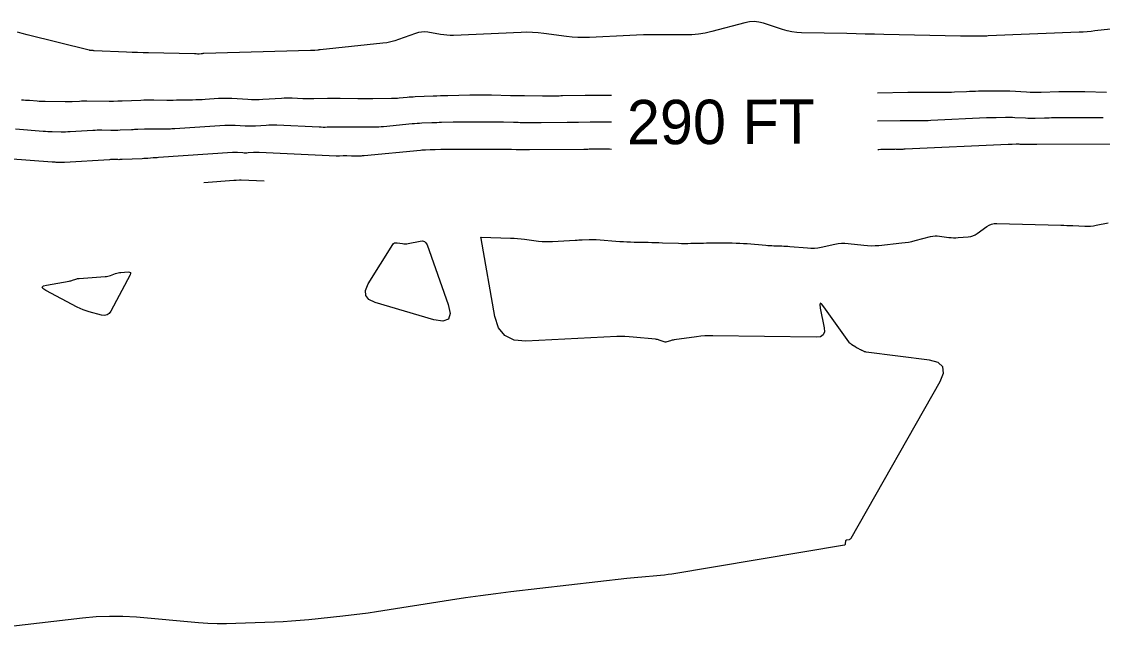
# Model space of a CAD drawing. Extents: x 1768942 to 1774819, y 723037 to 732099.
# Drawn here: x 1771245.4 to 1771391.6, y 731803.6 to 731885.8 of the extents above; entities that cross this region are included whole.
import ezdxf

# ---------------------------------------------------------------- set-up
doc = ezdxf.new("R2010")
doc.units = 0
doc.layers.add('R_Contour Annot', color=7, linetype='Continuous')
doc.layers.add('R_Contours', color=7, linetype='Continuous')

msp = doc.modelspace()

# ---------------------------------------------------------------- linework, layer by layer
at = {"layer": 'R_Contours'}
for points in [[(1771392.68, 731884.82), (1771390.57, 731884.56), (1771390.05, 731884.5), (1771389.52, 731884.45), (1771388.99, 731884.41), (1771388.46, 731884.39), (1771376.13, 731883.89), (1771375.97, 731883.88), (1771375.81, 731883.88), (1771375.65, 731883.88), (1771375.49, 731883.88), (1771374.85, 731883.88), (1771374.69, 731883.88), (1771374.53, 731883.88), (1771374.37, 731883.88), (1771374.21, 731883.88), (1771373.25, 731883.87), (1771373.04, 731883.87), (1771372.83, 731883.87), (1771372.62, 731883.87), (1771372.4, 731883.87), (1771362.01, 731884.1), (1771360.76, 731884.13), (1771359.52, 731884.15), (1771358.28, 731884.18), (1771357.03, 731884.2), (1771350.91, 731884.31), (1771350.25, 731884.34), (1771349.59, 731884.43), (1771348.95, 731884.57), (1771348.31, 731884.75), (1771345.77, 731885.6), (1771345.13, 731885.76), (1771344.49, 731885.83), (1771343.85, 731885.8), (1771343.21, 731885.67), (1771338.79, 731884.49), (1771337.88, 731884.28), (1771336.97, 731884.14), (1771336.05, 731884.05), (1771335.12, 731884.02), (1771331.39, 731884.04), (1771330.45, 731884.03), (1771329.52, 731884.02), (1771328.59, 731883.99), (1771327.66, 731883.96), (1771322.21, 731883.7), (1771321.44, 731883.68), (1771320.67, 731883.69), (1771319.89, 731883.74), (1771319.13, 731883.83), (1771316.05, 731884.24), (1771315.28, 731884.32), (1771314.51, 731884.37), (1771313.74, 731884.39), (1771312.97, 731884.37), (1771303.82, 731883.97), (1771303.38, 731883.96), (1771302.95, 731883.98), (1771302.52, 731884.02), (1771302.09, 731884.08), (1771300.37, 731884.38), (1771299.95, 731884.43), (1771299.52, 731884.42), (1771299.11, 731884.35), (1771298.7, 731884.23), (1771296.42, 731883.39), (1771295.9, 731883.21), (1771295.37, 731883.07), (1771294.83, 731882.97), (1771294.29, 731882.89), (1771285.79, 731882.01), (1771285.71, 731882), (1771285.63, 731881.99), (1771285.55, 731881.98), (1771285.47, 731881.98), (1771285.07, 731881.94), (1771285.03, 731881.93), (1771284.98, 731881.93), (1771284.93, 731881.93), (1771284.88, 731881.92), (1771284.58, 731881.91), (1771284.57, 731881.91), (1771284.55, 731881.91), (1771284.53, 731881.91), (1771284.53, 731881.91), (1771284.51, 731881.9), (1771284.5, 731881.9), (1771270.07, 731881.52), (1771270.04, 731881.52), (1771270.01, 731881.51), (1771269.99, 731881.51), (1771269.96, 731881.5), (1771269.85, 731881.48), (1771269.82, 731881.47), (1771269.79, 731881.47), (1771269.76, 731881.46), (1771269.73, 731881.46), (1771269.44, 731881.43), (1771269.39, 731881.42), (1771269.33, 731881.42), (1771269.28, 731881.42), (1771269.23, 731881.43), (1771269.03, 731881.45), (1771268.97, 731881.45), (1771268.92, 731881.46), (1771268.87, 731881.46), (1771268.82, 731881.46), (1771262.61, 731881.61), (1771261.87, 731881.62), (1771261.12, 731881.65), (1771260.37, 731881.67), (1771259.62, 731881.7), (1771255.23, 731881.89), (1771255.18, 731881.89), (1771255.13, 731881.9), (1771255.09, 731881.9), (1771255.04, 731881.9), (1771254.8, 731881.93), (1771254.76, 731881.93), (1771254.72, 731881.94), (1771254.65, 731881.94), (1771254.63, 731881.95), (1771254.61, 731881.95), (1771254.6, 731881.95), (1771254.58, 731881.96), (1771246.18, 731884.06), (1771245.52, 731884.22), (1771244.86, 731884.38)], [(1771245.42, 731875.24), (1771245.68, 731875.23), (1771245.95, 731875.22), (1771246.21, 731875.2), (1771246.48, 731875.18), (1771247.54, 731875.1), (1771247.81, 731875.08), (1771248.07, 731875.07), (1771248.34, 731875.06), (1771248.61, 731875.05), (1771251.31, 731875), (1771251.55, 731875), (1771251.8, 731875.01), (1771252.05, 731875.01), (1771252.29, 731875.03), (1771253.27, 731875.08), (1771253.52, 731875.1), (1771253.76, 731875.1), (1771254.01, 731875.11), (1771254.26, 731875.1), (1771257.27, 731875.06), (1771257.41, 731875.06), (1771257.56, 731875.06), (1771257.71, 731875.06), (1771257.86, 731875.07), (1771258.45, 731875.09), (1771258.6, 731875.1), (1771258.75, 731875.11), (1771258.9, 731875.11), (1771259.05, 731875.12), (1771261.54, 731875.22), (1771261.98, 731875.23), (1771262.42, 731875.24), (1771262.87, 731875.24), (1771263.31, 731875.24), (1771265.09, 731875.22), (1771265.52, 731875.22), (1771265.95, 731875.22), (1771266.39, 731875.23), (1771266.82, 731875.23), (1771268.55, 731875.26), (1771268.98, 731875.27), (1771269.41, 731875.29), (1771269.84, 731875.31), (1771270.27, 731875.33), (1771272.07, 731875.45), (1771272.51, 731875.47), (1771272.95, 731875.48), (1771273.4, 731875.48), (1771273.84, 731875.46), (1771276.01, 731875.32), (1771276.52, 731875.3), (1771277.03, 731875.29), (1771277.54, 731875.3), (1771278.05, 731875.33), (1771280.57, 731875.49), (1771280.93, 731875.51), (1771281.3, 731875.51), (1771281.66, 731875.51), (1771282.02, 731875.5), (1771283.48, 731875.43), (1771283.85, 731875.42), (1771284.21, 731875.41), (1771284.57, 731875.41), (1771284.94, 731875.42), (1771286.8, 731875.46), (1771287.23, 731875.47), (1771287.66, 731875.47), (1771288.09, 731875.47), (1771288.52, 731875.47), (1771290.91, 731875.44), (1771291.42, 731875.43), (1771291.92, 731875.43), (1771292.43, 731875.43), (1771292.94, 731875.43), (1771295.45, 731875.45), (1771295.72, 731875.45), (1771295.98, 731875.46), (1771296.25, 731875.48), (1771296.51, 731875.5), (1771297.57, 731875.61), (1771297.84, 731875.63), (1771298.1, 731875.65), (1771298.37, 731875.67), (1771298.63, 731875.68), (1771301.09, 731875.78), (1771301.59, 731875.8), (1771302.09, 731875.82), (1771302.59, 731875.84), (1771303.09, 731875.85), (1771306.06, 731875.92), (1771306.3, 731875.93), (1771306.55, 731875.93), (1771306.79, 731875.93), (1771307.03, 731875.93), (1771308, 731875.93), (1771308.24, 731875.93), (1771308.48, 731875.93), (1771308.73, 731875.92), (1771308.97, 731875.92), (1771311.54, 731875.85), (1771312.01, 731875.84), (1771312.49, 731875.83), (1771312.97, 731875.82), (1771313.44, 731875.81), (1771315.85, 731875.79), (1771316.08, 731875.79), (1771316.3, 731875.79), (1771316.53, 731875.79), (1771316.75, 731875.79), (1771317.65, 731875.8), (1771317.88, 731875.8), (1771318.11, 731875.8), (1771318.33, 731875.81), (1771318.56, 731875.81), (1771321.64, 731875.86), (1771322.15, 731875.87), (1771322.66, 731875.88), (1771323.17, 731875.88), (1771323.68, 731875.88), (1771325.18, 731875.87)], [(1771361.18, 731876.19), (1771365.29, 731876.28), (1771365.84, 731876.29), (1771366.39, 731876.29), (1771366.93, 731876.3), (1771367.48, 731876.29), (1771369.95, 731876.28), (1771370.35, 731876.28), (1771370.76, 731876.28), (1771371.17, 731876.3), (1771371.57, 731876.31), (1771373.2, 731876.39), (1771373.61, 731876.41), (1771374.02, 731876.42), (1771374.42, 731876.43), (1771374.83, 731876.44), (1771377.04, 731876.47), (1771377.54, 731876.48), (1771378.04, 731876.47), (1771378.55, 731876.46), (1771379.05, 731876.44), (1771381.3, 731876.32), (1771381.8, 731876.3), (1771382.3, 731876.29), (1771382.8, 731876.29), (1771383.3, 731876.29), (1771385.71, 731876.35), (1771386, 731876.36), (1771386.29, 731876.37), (1771386.58, 731876.37), (1771386.87, 731876.37), (1771388.04, 731876.38), (1771388.33, 731876.38), (1771388.62, 731876.38), (1771388.91, 731876.37), (1771389.2, 731876.36), (1771392.13, 731876.29)], [(1771391.68, 731872.8), (1771391.33, 731872.81), (1771390.98, 731872.81), (1771390.62, 731872.81), (1771390.27, 731872.81), (1771385.01, 731872.79), (1771384.69, 731872.79), (1771384.37, 731872.78), (1771384.06, 731872.78), (1771383.74, 731872.77), (1771382.47, 731872.74), (1771382.15, 731872.73), (1771381.83, 731872.74), (1771381.51, 731872.74), (1771381.2, 731872.76), (1771379.76, 731872.83), (1771379.44, 731872.84), (1771379.12, 731872.85), (1771378.8, 731872.85), (1771378.48, 731872.85), (1771377.2, 731872.83), (1771376.88, 731872.83), (1771376.55, 731872.82), (1771376.23, 731872.81), (1771375.91, 731872.79), (1771368.37, 731872.44), (1771368.03, 731872.42), (1771367.68, 731872.42), (1771367.34, 731872.41), (1771366.99, 731872.41), (1771365.61, 731872.42), (1771365.27, 731872.42), (1771364.92, 731872.42), (1771364.58, 731872.42), (1771364.23, 731872.41), (1771361.19, 731872.34)], [(1771325.19, 731872.21), (1771325.01, 731872.22), (1771323.65, 731872.22), (1771323.32, 731872.22), (1771322.98, 731872.22), (1771322.64, 731872.22), (1771322.3, 731872.21), (1771320.72, 731872.18), (1771320.35, 731872.18), (1771319.97, 731872.17), (1771319.59, 731872.17), (1771319.22, 731872.16), (1771315.69, 731872.13), (1771315.38, 731872.13), (1771315.07, 731872.13), (1771314.75, 731872.13), (1771314.44, 731872.14), (1771313.19, 731872.15), (1771312.87, 731872.15), (1771312.56, 731872.16), (1771312.25, 731872.16), (1771311.93, 731872.17), (1771310.59, 731872.21), (1771310.26, 731872.22), (1771309.93, 731872.22), (1771309.6, 731872.22), (1771309.27, 731872.23), (1771305.26, 731872.23), (1771304.89, 731872.23), (1771304.52, 731872.22), (1771304.15, 731872.22), (1771303.78, 731872.21), (1771302.22, 731872.17), (1771301.89, 731872.16), (1771301.56, 731872.15), (1771301.23, 731872.14), (1771300.9, 731872.13), (1771299.57, 731872.07), (1771299.24, 731872.06), (1771298.91, 731872.04), (1771298.58, 731872.01), (1771298.24, 731871.98), (1771294.38, 731871.61), (1771294.05, 731871.58), (1771293.73, 731871.56), (1771293.4, 731871.55), (1771293.08, 731871.54), (1771291.78, 731871.53), (1771291.46, 731871.53), (1771291.13, 731871.53), (1771290.81, 731871.53), (1771290.49, 731871.54), (1771288.96, 731871.56), (1771288.69, 731871.56), (1771288.41, 731871.56), (1771288.13, 731871.56), (1771287.86, 731871.55), (1771286.75, 731871.53), (1771286.48, 731871.52), (1771286.2, 731871.52), (1771285.93, 731871.53), (1771285.65, 731871.54), (1771279.95, 731871.8), (1771279.6, 731871.81), (1771279.24, 731871.81), (1771278.88, 731871.8), (1771278.52, 731871.78), (1771277.05, 731871.69), (1771276.71, 731871.67), (1771276.36, 731871.67), (1771276.02, 731871.67), (1771275.68, 731871.69), (1771274.3, 731871.77), (1771273.96, 731871.79), (1771273.62, 731871.79), (1771273.27, 731871.79), (1771272.93, 731871.77), (1771266.16, 731871.32), (1771265.95, 731871.31), (1771265.75, 731871.3), (1771265.55, 731871.29), (1771265.34, 731871.29), (1771264.53, 731871.27), (1771264.32, 731871.27), (1771264.12, 731871.27), (1771263.91, 731871.27), (1771263.71, 731871.27), (1771262.87, 731871.28), (1771262.66, 731871.28), (1771262.45, 731871.28), (1771262.24, 731871.27), (1771262.03, 731871.26), (1771261.15, 731871.23), (1771260.93, 731871.22), (1771260.71, 731871.21), (1771260.5, 731871.2), (1771260.28, 731871.19), (1771258.76, 731871.13), (1771258.45, 731871.11), (1771258.14, 731871.11), (1771257.83, 731871.1), (1771257.52, 731871.11), (1771256.29, 731871.13), (1771255.98, 731871.13), (1771255.67, 731871.12), (1771255.37, 731871.11), (1771255.06, 731871.1), (1771251.98, 731870.92), (1771251.68, 731870.9), (1771251.38, 731870.89), (1771251.07, 731870.89), (1771250.77, 731870.89), (1771249.56, 731870.91), (1771249.26, 731870.92), (1771248.96, 731870.93), (1771248.66, 731870.95), (1771248.36, 731870.97), (1771244.62, 731871.26)], [(1771325.2, 731868.54), (1771324.95, 731868.55), (1771324.78, 731868.55), (1771324.62, 731868.56), (1771324.45, 731868.56), (1771324.29, 731868.56), (1771323.63, 731868.57), (1771323.46, 731868.57), (1771323.3, 731868.57), (1771323.13, 731868.56), (1771322.97, 731868.56), (1771322.2, 731868.55), (1771322.02, 731868.54), (1771321.83, 731868.54), (1771321.65, 731868.54), (1771321.47, 731868.54), (1771314.13, 731868.48), (1771313.98, 731868.47), (1771313.83, 731868.47), (1771313.68, 731868.48), (1771313.53, 731868.48), (1771312.93, 731868.48), (1771312.78, 731868.48), (1771312.63, 731868.49), (1771312.48, 731868.49), (1771312.33, 731868.49), (1771311.69, 731868.51), (1771311.53, 731868.51), (1771311.37, 731868.52), (1771311.22, 731868.52), (1771311.06, 731868.52), (1771302.87, 731868.52), (1771302.68, 731868.52), (1771302.5, 731868.52), (1771302.31, 731868.52), (1771302.13, 731868.52), (1771301.36, 731868.5), (1771301.19, 731868.49), (1771301.03, 731868.49), (1771300.86, 731868.48), (1771300.7, 731868.48), (1771300.04, 731868.45), (1771299.88, 731868.44), (1771299.71, 731868.43), (1771299.55, 731868.42), (1771299.38, 731868.4), (1771291.76, 731867.67), (1771291.62, 731867.66), (1771291.48, 731867.65), (1771291.33, 731867.64), (1771291.19, 731867.64), (1771290.63, 731867.64), (1771290.49, 731867.64), (1771290.35, 731867.64), (1771290.2, 731867.64), (1771290.06, 731867.64), (1771289.4, 731867.65), (1771289.28, 731867.65), (1771289.16, 731867.65), (1771289.04, 731867.65), (1771288.92, 731867.65), (1771288.44, 731867.63), (1771288.32, 731867.63), (1771288.2, 731867.63), (1771288.08, 731867.64), (1771287.96, 731867.64), (1771277.55, 731868.11), (1771277.36, 731868.12), (1771277.18, 731868.12), (1771276.99, 731868.11), (1771276.81, 731868.1), (1771276.05, 731868.06), (1771275.87, 731868.05), (1771275.7, 731868.04), (1771275.52, 731868.05), (1771275.34, 731868.06), (1771274.63, 731868.1), (1771274.46, 731868.11), (1771274.28, 731868.11), (1771274.1, 731868.11), (1771273.93, 731868.1), (1771263.96, 731867.43), (1771263.78, 731867.42), (1771263.59, 731867.41), (1771263.41, 731867.4), (1771263.22, 731867.38), (1771262.49, 731867.32), (1771262.3, 731867.31), (1771262.12, 731867.3), (1771261.94, 731867.29), (1771261.75, 731867.28), (1771259.01, 731867.15), (1771258.86, 731867.15), (1771258.72, 731867.15), (1771258.58, 731867.14), (1771258.44, 731867.15), (1771257.87, 731867.15), (1771257.72, 731867.15), (1771257.58, 731867.15), (1771257.44, 731867.15), (1771257.3, 731867.14), (1771251.23, 731866.78), (1771251.09, 731866.78), (1771250.95, 731866.77), (1771250.81, 731866.77), (1771250.68, 731866.77), (1771250.12, 731866.78), (1771249.98, 731866.79), (1771249.84, 731866.79), (1771249.71, 731866.8), (1771249.57, 731866.81), (1771243.6, 731867.27)], [(1771393.05, 731869.25), (1771382.73, 731869.2), (1771382.6, 731869.2), (1771382.46, 731869.2), (1771382.32, 731869.2), (1771382.19, 731869.2), (1771381.64, 731869.18), (1771381.5, 731869.18), (1771381.36, 731869.18), (1771381.23, 731869.18), (1771381.09, 731869.19), (1771380.47, 731869.22), (1771380.34, 731869.23), (1771380.2, 731869.23), (1771380.06, 731869.23), (1771379.92, 731869.23), (1771379.37, 731869.22), (1771379.23, 731869.22), (1771379.09, 731869.22), (1771378.96, 731869.21), (1771378.82, 731869.21), (1771364.9, 731868.55), (1771364.75, 731868.55), (1771364.61, 731868.54), (1771364.47, 731868.54), (1771364.32, 731868.54), (1771363.75, 731868.54), (1771363.6, 731868.55), (1771363.46, 731868.54), (1771363.32, 731868.54), (1771363.17, 731868.54), (1771361.89, 731868.51), (1771361.63, 731868.51), (1771361.37, 731868.5), (1771361.2, 731868.5)], [(1771270.09, 731864.05), (1771274.14, 731864.37), (1771274.22, 731864.38), (1771274.3, 731864.38), (1771274.38, 731864.39), (1771274.46, 731864.39), (1771274.92, 731864.42), (1771274.93, 731864.42), (1771274.94, 731864.42), (1771274.95, 731864.42), (1771274.96, 731864.42), (1771275.01, 731864.42), (1771275.02, 731864.42), (1771275.03, 731864.42), (1771275.04, 731864.42), (1771275.05, 731864.42), (1771275.1, 731864.42), (1771275.11, 731864.42), (1771275.12, 731864.42), (1771275.13, 731864.42), (1771275.14, 731864.42), (1771278.23, 731864.28)], [(1771240.07, 731803.6), (1771253.69, 731805.17), (1771255.51, 731805.34), (1771257.32, 731805.41), (1771259.14, 731805.39), (1771260.96, 731805.28), (1771269.37, 731804.55), (1771270.62, 731804.46), (1771271.88, 731804.41), (1771273.14, 731804.4), (1771274.4, 731804.43), (1771279.64, 731804.63), (1771280.8, 731804.68), (1771281.95, 731804.75), (1771283.1, 731804.84), (1771284.26, 731804.95), (1771288.86, 731805.43), (1771290.01, 731805.56), (1771291.15, 731805.7), (1771292.3, 731805.86), (1771293.44, 731806.03), (1771303.41, 731807.6), (1771305.45, 731807.91), (1771307.5, 731808.19), (1771309.55, 731808.46), (1771311.6, 731808.71), (1771327.26, 731810.51), (1771327.77, 731810.57), (1771328.28, 731810.62), (1771328.78, 731810.67), (1771329.29, 731810.71), (1771331.33, 731810.88), (1771331.84, 731810.92), (1771332.35, 731810.98), (1771332.86, 731811.05), (1771333.36, 731811.13), (1771356.69, 731815.03), (1771356.75, 731815.05), (1771356.81, 731815.09), (1771356.84, 731815.14), (1771356.85, 731815.22), (1771356.88, 731815.53), (1771356.89, 731815.61), (1771356.92, 731815.66), (1771356.97, 731815.7), (1771357.04, 731815.72), (1771357.37, 731815.78), (1771357.44, 731815.8), (1771357.5, 731815.83), (1771357.56, 731815.88), (1771357.6, 731815.95), (1771369.66, 731837.13), (1771370.11, 731838.27), (1771370.02, 731839.13), (1771369.38, 731839.72), (1771368.2, 731840.04), (1771359.63, 731841.12), (1771359.56, 731841.13), (1771359.49, 731841.14), (1771359.43, 731841.17), (1771359.37, 731841.19), (1771359.11, 731841.31), (1771359.05, 731841.34), (1771358.99, 731841.37), (1771358.92, 731841.4), (1771358.86, 731841.44), (1771358.54, 731841.59), (1771358.47, 731841.63), (1771358.39, 731841.67), (1771358.32, 731841.71), (1771358.25, 731841.76), (1771357.7, 731842.12), (1771357.59, 731842.2), (1771357.49, 731842.29), (1771357.39, 731842.38), (1771357.31, 731842.49), (1771353.93, 731847.26), (1771353.61, 731847.66), (1771353.42, 731847.75), (1771353.36, 731847.55), (1771353.43, 731847.04), (1771353.96, 731844.42), (1771353.99, 731843.84), (1771353.82, 731843.44), (1771353.46, 731843.2), (1771352.89, 731843.12), (1771338.92, 731843.32), (1771338.37, 731843.32), (1771337.81, 731843.3), (1771337.26, 731843.25), (1771336.71, 731843.18), (1771333.67, 731842.76), (1771333.54, 731842.74), (1771333.42, 731842.72), (1771333.29, 731842.69), (1771333.17, 731842.65), (1771332.68, 731842.51), (1771332.56, 731842.48), (1771332.44, 731842.48), (1771332.32, 731842.49), (1771332.2, 731842.53), (1771331.66, 731842.73), (1771331.54, 731842.77), (1771331.4, 731842.81), (1771331.27, 731842.83), (1771331.13, 731842.85), (1771328.11, 731843.15), (1771327.57, 731843.2), (1771327.02, 731843.22), (1771326.47, 731843.23), (1771325.92, 731843.21), (1771313.63, 731842.59), (1771312.03, 731842.73), (1771310.79, 731843.34), (1771309.93, 731844.41), (1771309.44, 731845.94), (1771307.58, 731856.47), (1771307.58, 731856.49), (1771307.58, 731856.51), (1771307.57, 731856.53), (1771307.56, 731856.55), (1771307.53, 731856.62), (1771307.53, 731856.64), (1771307.53, 731856.65), (1771307.54, 731856.66), (1771307.56, 731856.66), (1771311.56, 731856.53), (1771312.03, 731856.51), (1771312.51, 731856.48), (1771312.98, 731856.44), (1771313.45, 731856.38), (1771315.33, 731856.14), (1771315.81, 731856.1), (1771316.28, 731856.07), (1771316.75, 731856.06), (1771317.22, 731856.08), (1771320.3, 731856.26), (1771320.54, 731856.27), (1771320.78, 731856.29), (1771321.02, 731856.3), (1771321.25, 731856.31), (1771322.2, 731856.36), (1771322.44, 731856.37), (1771322.68, 731856.37), (1771322.92, 731856.36), (1771323.15, 731856.34), (1771326.33, 731856.1), (1771326.81, 731856.07), (1771327.29, 731856.04), (1771327.77, 731856.02), (1771328.25, 731856.01), (1771330.17, 731855.97), (1771330.65, 731855.95), (1771331.13, 731855.94), (1771331.61, 731855.93), (1771332.09, 731855.91), (1771334.24, 731855.84), (1771334.66, 731855.83), (1771335.09, 731855.83), (1771335.51, 731855.83), (1771335.93, 731855.84), (1771337.63, 731855.87), (1771338.05, 731855.88), (1771338.47, 731855.88), (1771338.9, 731855.88), (1771339.32, 731855.88), (1771341.54, 731855.88), (1771342.05, 731855.87), (1771342.55, 731855.85), (1771343.06, 731855.83), (1771343.56, 731855.79), (1771346.05, 731855.57), (1771346.32, 731855.55), (1771346.59, 731855.53), (1771346.87, 731855.52), (1771347.14, 731855.51), (1771348.23, 731855.47), (1771348.51, 731855.46), (1771348.78, 731855.44), (1771349.05, 731855.43), (1771349.32, 731855.4), (1771351.71, 731855.2), (1771352.17, 731855.18), (1771352.63, 731855.19), (1771353.09, 731855.24), (1771353.55, 731855.32), (1771355.38, 731855.73), (1771355.84, 731855.81), (1771356.3, 731855.86), (1771356.76, 731855.86), (1771357.22, 731855.82), (1771359.32, 731855.57), (1771359.83, 731855.52), (1771360.34, 731855.51), (1771360.84, 731855.52), (1771361.35, 731855.55), (1771364.44, 731855.88), (1771364.9, 731855.93), (1771365.35, 731856.01), (1771365.81, 731856.1), (1771366.26, 731856.21), (1771368.34, 731856.75), (1771368.64, 731856.82), (1771368.95, 731856.85), (1771369.26, 731856.85), (1771369.57, 731856.82), (1771370.82, 731856.64), (1771371.14, 731856.61), (1771371.45, 731856.59), (1771371.76, 731856.58), (1771372.08, 731856.6), (1771373.45, 731856.7), (1771373.77, 731856.74), (1771374.08, 731856.83), (1771374.37, 731856.96), (1771374.65, 731857.14), (1771375.95, 731858.1), (1771376.26, 731858.29), (1771376.6, 731858.43), (1771376.95, 731858.51), (1771377.32, 731858.53), (1771385.98, 731858.29), (1771386.38, 731858.28), (1771386.78, 731858.26), (1771387.18, 731858.25), (1771387.59, 731858.23), (1771389.21, 731858.15), (1771389.6, 731858.15), (1771389.98, 731858.16), (1771390.37, 731858.21), (1771390.75, 731858.27), (1771392.37, 731858.59)]]:
    msp.add_lwpolyline(points, dxfattribs=at)
for points in [[(1771299.66, 731856.15), (1771299.91, 731856.07), (1771300.11, 731855.89), (1771300.26, 731855.61), (1771303.11, 731847.54), (1771303.38, 731846.32), (1771303.15, 731845.58), (1771302.41, 731845.3), (1771301.18, 731845.5), (1771293.26, 731847.83), (1771292.4, 731848.22), (1771291.96, 731848.77), (1771291.92, 731849.47), (1771292.31, 731850.34), (1771295.63, 731855.65), (1771295.74, 731855.79), (1771295.87, 731855.88), (1771296.03, 731855.92), (1771296.2, 731855.91), (1771296.95, 731855.79), (1771297.13, 731855.77), (1771297.32, 731855.76), (1771297.51, 731855.77), (1771297.69, 731855.8), (1771299.35, 731856.13)], [(1771260.04, 731851.95), (1771260.14, 731851.88), (1771260.16, 731851.76), (1771260.1, 731851.58), (1771257.52, 731846.67), (1771257.29, 731846.34), (1771257, 731846.14), (1771256.66, 731846.07), (1771256.26, 731846.12), (1771254.57, 731846.57), (1771254.15, 731846.69), (1771253.74, 731846.84), (1771253.34, 731847.01), (1771252.95, 731847.2), (1771248.69, 731849.46), (1771248.32, 731849.7), (1771248.22, 731849.9), (1771248.38, 731850.06), (1771248.8, 731850.18), (1771251.88, 731850.72), (1771252, 731850.74), (1771252.11, 731850.77), (1771252.22, 731850.8), (1771252.33, 731850.84), (1771252.78, 731851), (1771252.89, 731851.03), (1771253, 731851.06), (1771253.12, 731851.08), (1771253.24, 731851.09), (1771256.73, 731851.34), (1771256.92, 731851.36), (1771257.1, 731851.39), (1771257.28, 731851.44), (1771257.45, 731851.5), (1771258.15, 731851.75), (1771258.33, 731851.81), (1771258.51, 731851.86), (1771258.69, 731851.89), (1771258.87, 731851.9), (1771259.86, 731851.96)]]:
    msp.add_lwpolyline(points, close=True, dxfattribs=at)

# ---------------------------------------------------------------- texts
at = {"layer": 'R_Contour Annot'}
msp.add_text('290 FT', height=6, rotation=0.2032, dxfattribs=at).set_placement((1771327.3, 731869.22))

doc.saveas('drawing.dxf')
